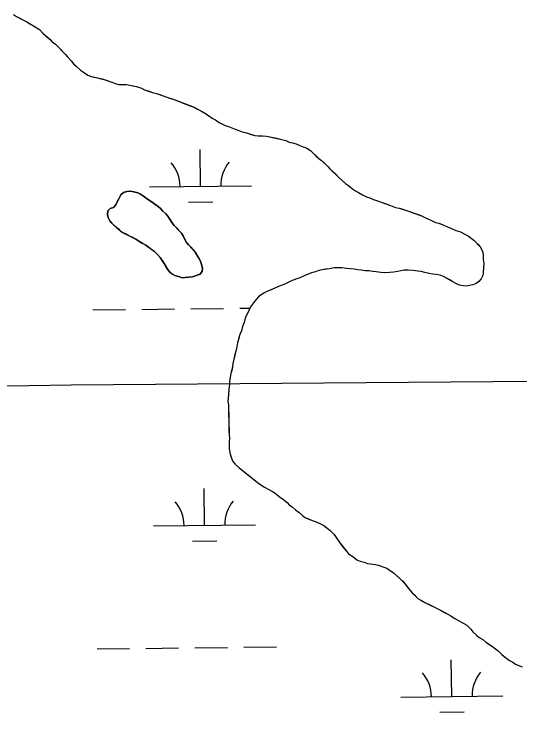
# Model space of a CAD drawing. Extents: x 3694830 to 3732949, y 415201 to 440970.
# Drawn here: x 3729238 to 3729733, y 426706 to 427412 of the extents above; entities that cross this region are included whole.
import ezdxf

# ---------------------------------------------------------------- set-up
doc = ezdxf.new("R2010")
doc.units = 0
for name, color, linetype in [('V-GRID-MAJR', 7, 'Continuous'), ('V-TOPO-SHOR', 7, 'Continuous'), ('V-WETL-SWMP', 7, 'Continuous')]:
    doc.layers.add(name, color=color, linetype=linetype)

msp = doc.modelspace()

# ---------------------------------------------------------------- linework, layer by layer
at = {"layer": 'V-GRID-MAJR'}
msp.add_spline([(3698983.973, 426676.689), (3704276.781, 426737.893), (3709569.5810000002, 426799.866), (3714862.3710000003, 426862.61), (3720155.153, 426926.124), (3725447.9250000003, 426990.407), (3730740.688, 427055.46), (3730740.6890000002, 427055.46)], degree=3, dxfattribs=at)
at = {"layer": 'V-TOPO-SHOR'}
for points in [[(3729237.024, 427411.662), (3729239.846, 427409.737), (3729245.47, 427406.679), (3729249.8880000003, 427404.387), (3729253.105, 427402.47000000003), (3729258.3340000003, 427399.404), (3729262.362, 427396.70900000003), (3729265.614, 427393.20300000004), (3729269.256, 427390.102), (3729272.895, 427387.004), (3729274.931, 427384.663), (3729278.156, 427382.349), (3729281.806, 427378.851), (3729285.056, 427375.347), (3729287.903, 427372.23), (3729289.938, 427369.889), (3729293.594, 427365.995), (3729295.64, 427363.257), (3729298.468, 427360.935), (3729302.521, 427357.05), (3729306.5500000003, 427354.355), (3729309.7770000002, 427352.038), (3729312.5810000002, 427350.908), (3729315.774, 427350.181), (3729319.362, 427349.462), (3729323.755, 427348.364), (3729327.751, 427347.256), (3729330.554, 427346.126), (3729333.358, 427344.993), (3729336.559, 427343.869), (3729340.157, 427342.755), (3729344.128, 427342.83900000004), (3729347.7, 427342.912), (3729350.893, 427342.18700000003), (3729354.086, 427341.46), (3729357.676, 427340.742), (3729362.472, 427339.255), (3729365.284, 427337.72500000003), (3729368.883, 427336.61100000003), (3729373.284, 427335.116), (3729377.279, 427334.00800000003), (3729380.48, 427332.88300000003), (3729383.681, 427331.759), (3729386.485, 427330.628), (3729390.0840000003, 427329.512), (3729394.485, 427328.017), (3729398.486, 427326.512), (3729403.293, 427324.63), (3729406.097, 427323.49700000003), (3729410.1010000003, 427321.992), (3729414.105, 427320.489), (3729417.322, 427318.572), (3729421.3340000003, 427316.67100000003), (3729424.551, 427314.75200000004), (3729428.174, 427312.446), (3729431.807, 427309.743), (3729435.017, 427308.223), (3729438.648, 427305.52), (3729441.8570000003, 427303.998), (3729444.671, 427302.471), (3729447.864, 427301.743), (3729451.073, 427300.224), (3729454.274, 427299.10000000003), (3729457.881, 427297.586), (3729461.082, 427296.46400000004), (3729465.472, 427295.364), (3729469.8740000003, 427293.869), (3729473.472, 427292.755), (3729477.054, 427292.431), (3729481.023, 427292.515), (3729485, 427292.204), (3729488.193, 427291.477), (3729491.7830000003, 427290.75800000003), (3729494.9760000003, 427290.031), (3729498.5640000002, 427289.31200000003), (3729504.157, 427287.844), (3729507.366, 427286.322), (3729510.559, 427285.59500000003), (3729514.1580000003, 427284.481), (3729517.764, 427282.967), (3729520.965, 427281.843), (3729524.572, 427280.332), (3729528.1950000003, 427278.026), (3729531.031, 427275.306), (3729533.87, 427272.586), (3729536.3030000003, 427270.253), (3729539.123, 427268.32800000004), (3729541.961, 427265.609), (3729545.203, 427262.5), (3729547.239, 427260.161), (3729550.483, 427257.05), (3729552.916, 427254.719), (3729556.1580000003, 427251.61100000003)], [(3729556.1580000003, 427251.61100000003), (3729559.4020000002, 427248.50200000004), (3729562.636, 427245.79000000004), (3729565.458, 427243.865), (3729569.503, 427240.375), (3729572.323, 427238.45), (3729575.137, 427236.92), (3729579.157, 427234.62200000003), (3729583.169, 427232.722), (3729586.37, 427231.597), (3729589.974, 427230.086), (3729593.978, 427228.583), (3729597.577, 427227.467), (3729601.58, 427225.963), (3729606.782, 427224.087), (3729611.589, 427222.20300000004), (3729615.179, 427221.484), (3729618.778, 427220.368), (3729622.376, 427219.254), (3729625.18, 427218.12200000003), (3729629.579, 427216.62700000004), (3729633.98, 427215.132), (3729637.181, 427214.007), (3729640.39, 427212.48600000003), (3729644.005, 427210.577), (3729646.809, 427209.444), (3729650.821, 427207.544), (3729654.0130000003, 427206.819), (3729656.8170000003, 427205.684), (3729659.623, 427204.554), (3729662.435, 427203.02400000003), (3729666.4390000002, 427201.521), (3729670.848, 427199.628), (3729675.247, 427198.131), (3729678.862, 427196.222), (3729683.279, 427193.935), (3729685.702, 427191.999), (3729688.524, 427190.072), (3729692.182, 427186.179), (3729694.6210000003, 427183.451), (3729696.683, 427179.92), (3729697.544, 427176.76), (3729697.66, 427171.204), (3729698.142, 427167.241), (3729697.83, 427163.264), (3729697.5330000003, 427158.49), (3729697.204, 427155.30700000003), (3729695.682, 427152.096), (3729693.3510000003, 427149.66500000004), (3729690.615, 427147.621), (3729687.463, 427146.364), (3729684.305, 427145.50200000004), (3729681.137, 427145.037), (3729677.952, 427145.366), (3729674.362, 427146.085), (3729670.758, 427147.599), (3729667.944, 427149.12700000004), (3729664.7260000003, 427151.043), (3729661.509, 427152.962), (3729658.6950000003, 427154.49), (3729655.494, 427155.615), (3729651.906, 427156.333), (3729648.324, 427156.655), (3729644.734, 427157.374), (3729640.343, 427158.472), (3729636.753, 427159.19), (3729633.568, 427159.518), (3729628.788, 427160.212), (3729624.0160000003, 427160.509), (3729620.037, 427160.82300000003), (3729616.877, 427159.96), (3729613.711, 427159.496), (3729609.758, 427158.619), (3729605.787, 427158.533), (3729601.034, 427158.03500000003), (3729597.054, 427158.349), (3729592.6720000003, 427159.05100000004), (3729589.485, 427159.381), (3729585.5, 427160.08900000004), (3729581.9280000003, 427160.016), (3729577.94, 427160.724), (3729574.358, 427161.04600000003), (3729571.166, 427161.773), (3729567.586, 427162.094), (3729563.606, 427162.408), (3729558.826, 427163.10000000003), (3729555.253, 427163.02400000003), (3729551.284, 427162.94), (3729546.934, 427162.054), (3729542.973, 427161.572), (3729539.805, 427161.109), (3729536.2490000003, 427160.239), (3729533.097, 427158.982), (3729529.145, 427158.103), (3729525.995, 427156.84500000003), (3729522.059, 427155.172), (3729517.733, 427153.096), (3729513.789, 427151.82), (3729510.242, 427150.554), (3729507.098, 427148.89900000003), (3729503.559, 427147.234)], [(3729412.45, 427153.956), (3729408.8370000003, 427153.88), (3729405.46, 427153.356), (3729402.298, 427153.288), (3729398.8880000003, 427154.347), (3729395.025, 427155.393), (3729392.2770000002, 427157.142), (3729389.975, 427159.12700000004), (3729387.89, 427161.568), (3729386.4790000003, 427164.249), (3729384.8370000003, 427167.151), (3729382.737, 427170.268), (3729380.8740000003, 427172.941), (3729378.097, 427176.043), (3729375.1, 427178.917), (3729372.577, 427180.672), (3729369.364, 427183.08900000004), (3729366.611, 427185.063), (3729363.177, 427187.248), (3729359.747, 427189.21), (3729356.769, 427191.178), (3729353.342, 427192.91500000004), (3729350.15, 427194.42600000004), (3729346.723, 427196.163), (3729343.756, 427197.681), (3729340.768, 427200.101), (3729338.24, 427202.082), (3729335.703, 427204.51300000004), (3729333.399, 427206.722), (3729331.312, 427209.164), (3729329.665, 427212.291), (3729329.147, 427215.443), (3729329.526, 427218.838), (3729331.736, 427221.14400000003), (3729334.88, 427222.115), (3729337.307, 427224.878), (3729339.039, 427228.302), (3729340.563, 427231.047), (3729342.298, 427234.471), (3729344.735, 427236.781), (3729348.097, 427237.981), (3729351.253, 427238.276), (3729355.106, 427237.68), (3729358.747, 427236.4), (3729361.485, 427235.104), (3729364.4590000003, 427233.359), (3729367.218, 427231.157), (3729370.199, 427228.962), (3729372.944, 427227.44), (3729375.469, 427225.46), (3729378.91, 427223.047), (3729381.21, 427221.063), (3729383.522, 427218.62700000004), (3729386.289, 427215.97500000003), (3729388.146, 427213.53), (3729390.241, 427210.636), (3729392.34, 427207.51900000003), (3729394.665, 427204.406), (3729396.7460000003, 427202.19), (3729399.06, 427199.53), (3729401.827, 427196.878), (3729403.465, 427194.201), (3729405.1180000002, 427190.846), (3729406.7600000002, 427187.946), (3729408.62, 427185.499), (3729410.699, 427183.28500000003), (3729413.015, 427180.623), (3729415.094, 427178.409), (3729417.197, 427175.064), (3729418.835, 427172.39), (3729420.253, 427169.482), (3729421.449, 427166.344), (3729422.202, 427162.746), (3729422.045, 427159.58), (3729420.074, 427156.602), (3729412.45, 427153.956)], [(3729503.559, 427147.234), (3729500.409, 427145.977), (3729496.86, 427144.70900000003), (3729493.321, 427143.04600000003), (3729490.171, 427141.789), (3729486.235, 427140.115), (3729482.696, 427138.452), (3729479.96, 427136.408), (3729477.222, 427134.365), (3729474.8910000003, 427131.934), (3729472.18, 427128.69800000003), (3729469.484, 427124.669), (3729467.5840000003, 427120.657), (3729465.673, 427117.043), (3729464.162, 427113.436), (3729463.056, 427109.44), (3729461.551, 427105.439), (3729460.453, 427101.04600000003), (3729458.9390000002, 427097.439), (3729457.833, 427093.443), (3729456.725, 427089.45), (3729456.017, 427085.462), (3729454.917, 427081.069), (3729453.819, 427076.679), (3729453.092, 427073.48600000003), (3729451.995, 427069.09500000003), (3729451.673, 427065.51300000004), (3729450.946, 427062.32), (3729450.219, 427059.12700000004), (3729449.5, 427055.537), (3729448.791, 427051.552), (3729448.8570000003, 427048.375), (3729448.157, 427043.99), (3729447.878, 427038.42600000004), (3729447.548, 427035.241), (3729447.227, 427031.659), (3729447.6920000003, 427028.491), (3729447.757, 427025.317), (3729447.825, 427022.14), (3729447.901, 427018.567), (3729448.003, 427013.805), (3729448.103, 427009.039), (3729448.171, 427005.865), (3729448.236, 427002.688), (3729448.312, 426999.115), (3729448.7770000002, 426995.94800000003), (3729448.464, 426991.969), (3729448.54, 426988.397), (3729448.6070000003, 426985.221), (3729449.5100000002, 426980.076), (3729450.784, 426976.132), (3729452.044, 426972.982), (3729454.485, 426970.25200000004), (3729458.132, 426966.756), (3729460.953, 426964.829), (3729464.594, 426961.73), (3729469.036, 426958.249), (3729471.461, 426956.316), (3729473.884, 426954.38), (3729476.308, 426952.447), (3729479.534, 426950.131), (3729483.157, 426947.825), (3729486.772, 426945.916), (3729490.794, 426943.618), (3729493.614, 426941.693), (3729497.651, 426938.60000000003), (3729500.876, 426936.284), (3729505.318, 426932.804), (3729507.3540000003, 426930.466), (3729510.582, 426928.14900000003), (3729513.418, 426925.43), (3729517.049, 426922.726), (3729520.285, 426920.015), (3729522.71, 426918.081), (3729525.514, 426916.949), (3729529.923, 426915.05700000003), (3729533.9250000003, 426913.55100000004), (3729537.531, 426912.04000000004), (3729541.146, 426910.131), (3729544.3740000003, 426907.817), (3729547.6070000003, 426905.103), (3729551.265, 426901.21), (3729554.128, 426897.298), (3729557, 426892.991), (3729560.674, 426888.303), (3729563.5270000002, 426884.789), (3729565.562, 426882.44800000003), (3729569.591, 426879.753), (3729573.6380000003, 426876.265), (3729576.839, 426875.141), (3729580.832, 426874.03500000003), (3729584.0330000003, 426872.911), (3729587.218, 426872.581), (3729591.603, 426871.881), (3729594.795, 426871.154), (3729599.1950000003, 426869.659), (3729603.198, 426868.153), (3729606.424, 426865.83900000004), (3729609.6520000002, 426863.525), (3729612.8850000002, 426860.813), (3729616.129, 426857.704)], [(3729616.129, 426857.704), (3729618.968, 426854.985), (3729621.002, 426852.64400000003), (3729623.451, 426849.518), (3729625.9, 426846.393), (3729628.342, 426843.66500000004), (3729630.773, 426841.333), (3729633.611, 426838.613), (3729636.431, 426836.688), (3729640.452, 426834.39), (3729644.464, 426832.489), (3729648.4760000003, 426830.58900000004), (3729652.488, 426828.686), (3729656.5, 426826.786), (3729659.717, 426824.869), (3729662.937, 426822.952), (3729665.748, 426821.422), (3729668.974, 426819.108), (3729669.7770000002, 426818.727), (3729681.432, 426812.222), (3729685.485, 426808.335), (3729687.531, 426805.599), (3729691.1780000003, 426802.101), (3729693.6010000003, 426800.168), (3729697.218, 426798.257), (3729700.054, 426795.537), (3729702.866, 426794.009), (3729706.9050000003, 426790.917), (3729709.725, 426788.992), (3729712.15, 426787.05700000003), (3729715.7970000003, 426783.559), (3729718.222, 426781.625), (3729720.645, 426779.69), (3729723.467, 426777.765), (3729726.685, 426775.848), (3729729.109, 426773.912), (3729733.111, 426772.407), (3729735.917, 426771.277)]]:
    msp.add_lwpolyline(points, dxfattribs=at)
at = {"layer": 'V-WETL-SWMP'}
for p, q in [((3729420.2977269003, 427242.96050412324), (3729419.8683758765, 427278.95794371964)), ((3729370.3012831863, 427242.36418320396), (3729470.2941706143, 427243.55682504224)), ((3729408.482616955, 427227.3874845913), (3729432.4809099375, 427227.6737186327)), ((3729314.893343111, 427121.623777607), (3729346.891067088, 427122.0054229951)), ((3729362.889929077, 427122.1962456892), (3729394.887653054, 427122.57789107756)), ((3729410.8865150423, 427122.76871377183), (3729442.8842390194, 427123.15035916)), ((3729458.8831010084, 427123.34118185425), (3729468.9110404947, 427123.4607877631)), ((3729424.2653477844, 426910.30916474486), (3729423.835996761, 426946.30660434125)), ((3729374.268904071, 426909.7128438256), (3729474.261791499, 426910.9054856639)), ((3729412.450237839, 426894.7361452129), (3729436.448530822, 426895.02237925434)), ((3729318.8609639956, 426788.9724382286), (3729350.8586879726, 426789.35408361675)), ((3729366.857549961, 426789.5449063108), (3729398.8552739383, 426789.9265516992)), ((3729414.854135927, 426790.11737439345), (3729446.851859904, 426790.4990197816)), ((3729462.8507218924, 426790.6898424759), (3729494.8484458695, 426791.071487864)), ((3729666.757431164, 426742.3762830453), (3729666.32808014, 426778.3737226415)), ((3729616.76098745, 426741.77996212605), (3729716.7538748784, 426742.97260396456)), ((3729654.9423212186, 426726.8032635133), (3729678.9406142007, 426727.0894975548))]:
    msp.add_line(p, q, dxfattribs=at)
for points in [[(3729237.025, 427411.662), (3729239.846, 427409.73600000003), (3729249.8880000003, 427404.38800000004), (3729258.3340000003, 427399.404), (3729262.363, 427396.70900000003), (3729265.615, 427393.204), (3729272.895, 427387.003), (3729274.93, 427384.663), (3729278.156, 427382.349), (3729281.805, 427378.851), (3729287.903, 427372.229), (3729289.938, 427369.889), (3729293.595, 427365.995), (3729295.639, 427363.25800000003), (3729298.468, 427360.935), (3729302.522, 427357.049), (3729306.5500000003, 427354.354), (3729309.7770000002, 427352.039), (3729312.5810000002, 427350.907), (3729319.363, 427349.462), (3729327.75, 427347.257), (3729333.359, 427344.993), (3729336.56, 427343.869), (3729340.1580000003, 427342.754), (3729347.7, 427342.913), (3729357.6750000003, 427340.741), (3729362.473, 427339.254), (3729365.285, 427337.72500000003), (3729373.284, 427335.115), (3729377.279, 427334.00800000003), (3729383.681, 427331.76), (3729386.485, 427330.628), (3729394.484, 427328.017), (3729414.1040000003, 427320.489), (3729417.322, 427318.572), (3729421.3340000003, 427316.67100000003), (3729424.552, 427314.753), (3729428.1750000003, 427312.447), (3729431.807, 427309.744), (3729435.0160000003, 427308.223), (3729438.648, 427305.52), (3729441.8570000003, 427303.999), (3729444.67, 427302.47000000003), (3729447.863, 427301.743), (3729451.072, 427300.223), (3729454.273, 427299.099), (3729457.88, 427297.587), (3729461.0810000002, 427296.463), (3729465.473, 427295.364), (3729473.471, 427292.754), (3729477.0530000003, 427292.43200000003), (3729481.022, 427292.516), (3729485.001, 427292.20300000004), (3729498.565, 427289.313), (3729504.157, 427287.843)], [(3729504.157, 427287.843), (3729507.366, 427286.322), (3729510.559, 427285.596), (3729514.157, 427284.48), (3729517.764, 427282.968), (3729520.965, 427281.844), (3729524.571, 427280.332), (3729528.194, 427278.026), (3729536.302, 427270.254), (3729539.123, 427268.32800000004), (3729545.204, 427262.499), (3729547.239, 427260.16000000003), (3729556.1580000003, 427251.61100000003), (3729559.401, 427248.50200000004), (3729562.636, 427245.79000000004), (3729565.457, 427243.864), (3729569.502, 427240.376), (3729572.323, 427238.45), (3729579.156, 427234.623), (3729583.168, 427232.722), (3729586.369, 427231.598), (3729589.975, 427230.086), (3729593.9790000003, 427228.582), (3729597.577, 427227.467), (3729606.7830000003, 427224.087), (3729611.589, 427222.20300000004), (3729615.179, 427221.485), (3729622.375, 427219.254), (3729625.179, 427218.12200000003), (3729637.181, 427214.007), (3729640.39, 427212.48600000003), (3729644.005, 427210.577), (3729646.809, 427209.445), (3729650.821, 427207.544), (3729654.014, 427206.818), (3729659.622, 427204.553), (3729662.435, 427203.02400000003), (3729666.438, 427201.52), (3729670.847, 427199.628), (3729675.247, 427198.132), (3729683.279, 427193.934), (3729685.703, 427191.999), (3729688.524, 427190.07300000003), (3729694.622, 427183.45), (3729696.683, 427179.92), (3729697.544, 427176.761), (3729697.661, 427171.20300000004), (3729698.142, 427167.241), (3729697.5330000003, 427158.491), (3729697.204, 427155.30700000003), (3729695.683, 427152.097), (3729693.3510000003, 427149.66500000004), (3729690.615, 427147.621), (3729687.464, 427146.363), (3729684.305, 427145.50200000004), (3729681.137, 427145.037), (3729677.953, 427145.367), (3729674.363, 427146.085), (3729670.757, 427147.598), (3729667.944, 427149.12700000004), (3729661.509, 427152.962), (3729658.696, 427154.491), (3729655.495, 427155.615), (3729651.9050000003, 427156.333), (3729648.324, 427156.655), (3729644.734, 427157.373), (3729640.342, 427158.471), (3729636.753, 427159.19), (3729633.568, 427159.51900000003), (3729628.788, 427160.213), (3729620.037, 427160.822), (3729616.878, 427159.96), (3729613.711, 427159.496), (3729609.758, 427158.618), (3729605.788, 427158.534), (3729601.0330000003, 427158.036), (3729597.054, 427158.349), (3729592.671, 427159.05100000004), (3729589.486, 427159.38), (3729585.5, 427160.09), (3729581.927, 427160.015), (3729577.94, 427160.72500000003), (3729574.359, 427161.04600000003), (3729571.166, 427161.773), (3729563.6070000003, 427162.407), (3729558.826, 427163.10000000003), (3729551.2830000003, 427162.94), (3729546.933, 427162.054), (3729539.805, 427161.109), (3729536.2490000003, 427160.239), (3729533.098, 427158.981), (3729529.145, 427158.103), (3729522.058, 427155.173), (3729517.733, 427153.09500000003), (3729510.241, 427150.554), (3729507.099, 427148.89900000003), (3729503.559, 427147.235), (3729500.409, 427145.977), (3729496.861, 427144.71), (3729493.322, 427143.047), (3729486.235, 427140.116)], [(3729486.235, 427140.116), (3729482.696, 427138.45300000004), (3729477.222, 427134.365), (3729474.8910000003, 427131.933), (3729472.179, 427128.69800000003), (3729469.484, 427124.67), (3729467.583, 427120.658), (3729465.674, 427117.043), (3729464.162, 427113.436), (3729463.055, 427109.441), (3729461.551, 427105.438), (3729460.452, 427101.04600000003), (3729458.94, 427097.439), (3729456.7260000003, 427089.449), (3729456.0160000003, 427085.463), (3729451.994, 427069.094), (3729451.673, 427065.512), (3729450.219, 427059.12700000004), (3729448.791, 427051.55100000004), (3729448.858, 427048.375), (3729448.157, 427043.991), (3729447.878, 427038.425), (3729447.2260000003, 427031.66000000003), (3729447.691, 427028.492), (3729448.313, 426999.115), (3729448.7770000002, 426995.94800000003), (3729448.464, 426991.97000000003), (3729448.6070000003, 426985.221), (3729449.5100000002, 426980.077), (3729450.785, 426976.132), (3729452.043, 426972.982), (3729454.484, 426970.253), (3729458.133, 426966.756), (3729460.953, 426964.83), (3729464.594, 426961.73), (3729476.308, 426952.446), (3729479.534, 426950.131), (3729483.157, 426947.825), (3729486.772, 426945.91500000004), (3729490.793, 426943.618), (3729493.613, 426941.692), (3729497.651, 426938.60000000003), (3729500.877, 426936.28500000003), (3729505.319, 426932.805), (3729507.355, 426930.465), (3729510.5810000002, 426928.15), (3729513.419, 426925.43), (3729517.0500000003, 426922.727), (3729522.7090000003, 426918.081), (3729529.9220000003, 426915.056), (3729533.9250000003, 426913.552), (3729537.532, 426912.04000000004), (3729541.147, 426910.131), (3729544.373, 426907.816), (3729547.608, 426905.104), (3729551.265, 426901.21), (3729554.128, 426897.299), (3729556.9990000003, 426892.991), (3729563.5270000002, 426884.789), (3729565.563, 426882.449), (3729569.591, 426879.754), (3729573.637, 426876.265), (3729576.838, 426875.142), (3729580.833, 426874.03500000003), (3729584.034, 426872.911), (3729587.218, 426872.581), (3729591.602, 426871.88), (3729594.795, 426871.153), (3729599.1950000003, 426869.658), (3729603.199, 426868.154), (3729609.651, 426863.52400000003), (3729612.886, 426860.813), (3729616.129, 426857.704), (3729618.967, 426854.984), (3729621.002, 426852.64400000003), (3729625.9, 426846.393), (3729628.341, 426843.66500000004), (3729633.611, 426838.613), (3729636.432, 426836.68700000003), (3729640.452, 426834.389), (3729656.5, 426826.786), (3729662.936, 426822.951), (3729665.748, 426821.42100000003), (3729668.974, 426819.107), (3729681.432, 426812.222), (3729685.486, 426808.336), (3729687.5300000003, 426805.599), (3729691.1780000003, 426802.102), (3729693.602, 426800.167), (3729697.217, 426798.25800000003), (3729700.055, 426795.538), (3729702.867, 426794.009), (3729706.9050000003, 426790.917), (3729709.725, 426788.991), (3729712.149, 426787.056), (3729715.798, 426783.559), (3729720.646, 426779.69), (3729723.467, 426777.764), (3729726.685, 426775.847), (3729729.109, 426773.912), (3729735.916, 426771.276)]]:
    msp.add_lwpolyline(points, dxfattribs=at)
msp.add_lwpolyline([(3729412.449, 427153.956), (3729420.074, 427156.602), (3729422.044, 427159.58), (3729422.203, 427162.746), (3729421.449, 427166.34500000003), (3729420.253, 427169.482), (3729418.836, 427172.389), (3729415.094, 427178.408), (3729408.619, 427185.5), (3729406.7600000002, 427187.946), (3729405.117, 427190.847), (3729403.465, 427194.201), (3729401.827, 427196.87700000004), (3729399.06, 427199.529), (3729394.665, 427204.406), (3729392.34, 427207.51900000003), (3729388.147, 427213.53), (3729386.288, 427215.97500000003), (3729383.521, 427218.62700000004), (3729381.21, 427221.063), (3729378.909, 427223.047), (3729375.47, 427225.45900000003), (3729372.943, 427227.439), (3729370.2, 427228.962), (3729367.217, 427231.158), (3729364.4590000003, 427233.359), (3729361.486, 427235.103), (3729358.748, 427236.4), (3729355.106, 427237.679), (3729351.253, 427238.275), (3729348.097, 427237.982), (3729344.734, 427236.781), (3729342.298, 427234.471), (3729337.306, 427224.87700000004), (3729334.879, 427222.115), (3729331.737, 427221.145), (3729329.5270000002, 427218.83900000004), (3729329.147, 427215.443), (3729329.666, 427212.291), (3729331.313, 427209.164), (3729333.398, 427206.723), (3729338.24, 427202.082), (3729343.755, 427197.68), (3729356.768, 427191.179), (3729359.747, 427189.20900000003), (3729363.177, 427187.249), (3729366.612, 427185.06200000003), (3729375.1, 427178.917), (3729378.097, 427176.044), (3729380.8740000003, 427172.94), (3729384.8370000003, 427167.151), (3729387.8910000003, 427161.568), (3729389.9760000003, 427159.12700000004), (3729392.2770000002, 427157.143), (3729395.025, 427155.39400000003), (3729398.887, 427154.346), (3729402.298, 427153.289), (3729405.4590000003, 427153.356), (3729408.8370000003, 427153.879)], close=True, dxfattribs=at)
for centre, radius, start, end in [((3729365.05305729, 427242.7764231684), 35.24628790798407, 359.9115295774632, 41.45518791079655), ((3729475.531071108, 427244.09412390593), 35.24628790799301, 139.9115265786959, 181.45518491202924), ((3729369.020678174, 426910.12508379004), 35.24628790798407, 359.9115295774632, 41.45518791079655), ((3729479.4986919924, 426911.44278452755), 35.24628790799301, 139.9115265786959, 181.45518491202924), ((3729611.5127615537, 426742.1922020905), 35.24628790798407, 359.9115295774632, 41.45518791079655), ((3729721.990775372, 426743.50990282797), 35.24628790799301, 139.9115265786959, 181.45518491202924)]:
    msp.add_arc(centre, radius, start, end, dxfattribs=at)

doc.saveas('drawing.dxf')
